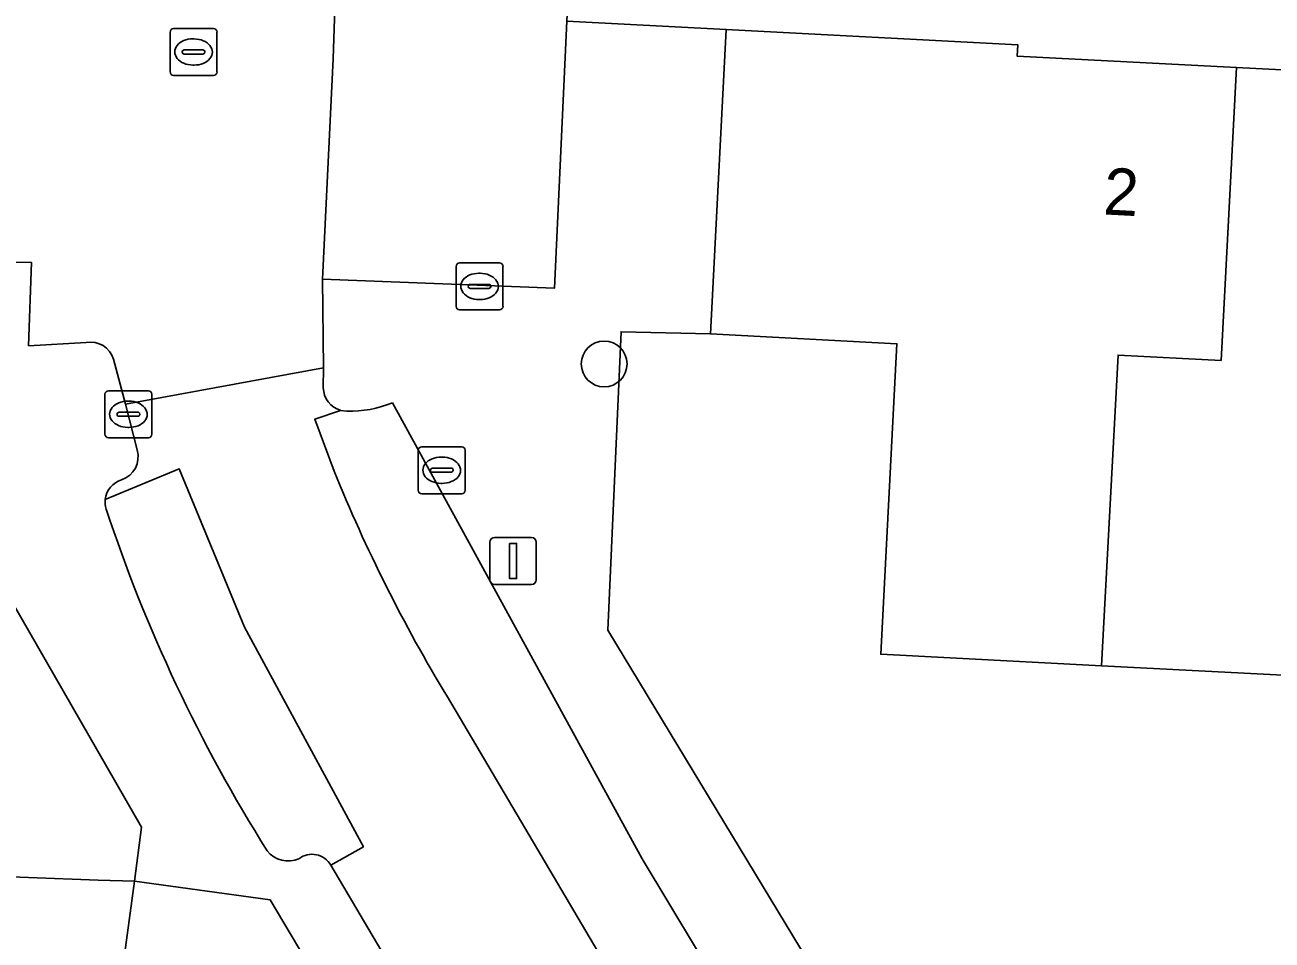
# Model space of a CAD drawing. Extents: x 162989 to 165008, y 383432 to 384338.
# Drawn here: x 164447.43 to 164474.03, y 383640.13 to 383659.67 of the extents above; entities that cross this region are included whole.
import ezdxf

# ---------------------------------------------------------------- set-up
doc = ezdxf.new("R2010")
doc.units = 0
for name, color, linetype in [('IMGEO_Boom', 7, 'Continuous'), ('IMGEO_Brandkraan', 7, 'Continuous'), ('IMGEO_Erf', 7, 'Continuous'), ('IMGEO_Groenvoorziening', 7, 'Continuous'), ('IMGEO_Kolk', 7, 'Continuous'), ('IMGEO_Lichtmast', 7, 'Continuous'), ('IMGEO_Pand', 7, 'Continuous'), ('IMGEO_Pand_nummerreeks', 7, 'Continuous'), ('IMGEO_Parkeervlak_open', 7, 'Continuous'), ('IMGEO_Rijbaan_lokaal_open', 7, 'Continuous'), ('IMGEO_Rioolput', 7, 'Continuous'), ('IMGEO_Voetpad_open', 7, 'Continuous')]:
    doc.layers.add(name, color=color, linetype=linetype)

msp = doc.modelspace()

# ---------------------------------------------------------------- linework, layer by layer
at = {"layer": 'IMGEO_Boom'}
msp.add_circle((164459.787, 383652.432), 0.489, dxfattribs=at)
at = {"layer": 'IMGEO_Brandkraan'}
for p, q in [((164456.628, 383653.661), (164456.628, 383654.513)), ((164456.703, 383654.587), (164457.555, 383654.587)), ((164457.629, 383654.513), (164457.629, 383653.661)), ((164457.116, 383654.367), (164457.141, 383654.367)), ((164456.887, 383654.081), (164456.887, 383654.093)), ((164457.325, 383654.044), (164456.927, 383654.044)), ((164456.93, 383654.13), (164457.328, 383654.13)), ((164457.371, 383654.093), (164457.371, 383654.081)), ((164457.139, 383653.807), (164457.114, 383653.807)), ((164457.555, 383653.587), (164456.703, 383653.587))]:
    msp.add_line(p, q, dxfattribs=at)
for points in [[(164456.628, 383653.661), (164456.628, 383654.513)], [(164456.703, 383654.587), (164457.555, 383654.587)], [(164457.629, 383654.513), (164457.629, 383653.661)], [(164457.555, 383653.587), (164456.703, 383653.587)]]:
    msp.add_lwpolyline(points, dxfattribs=at)
for centre, radius, start, end in [((164456.705, 383654.511), 0.0765, 91.552, 178.448), ((164456.705, 383654.511), 0.0765, 91.552, 178.448), ((164457.553, 383654.511), 0.0765, 1.552, 88.448), ((164457.553, 383654.511), 0.0765, 1.552, 88.448), ((164456.927, 383654.09), 0.0403, 85.8775, 175.7526), ((164456.924, 383654.08), 0.0366, 178.938, 274.7102), ((164457.328, 383654.087), 0.043, 264.8664, 352.4533), ((164457.332, 383654.092), 0.0386, 1.7309, 96.639), ((164456.705, 383653.663), 0.0765, 181.552, 268.448), ((164456.705, 383653.663), 0.0765, 181.552, 268.448), ((164457.553, 383653.663), 0.0765, 271.552, 358.448), ((164457.553, 383653.663), 0.0765, 271.552, 358.448)]:
    msp.add_arc(centre, radius, start, end, dxfattribs=at)
for centre, major_axis, ratio, start_param, end_param in [((164457.115, 383654.087), (-0.387, 0.002), 0.722429, 4.712389, 7.853982), ((164457.14, 383654.087), (-0.39, 0.002), 0.717154, 1.570796, 4.712389)]:
    msp.add_ellipse(centre, major_axis=major_axis, ratio=ratio, start_param=start_param, end_param=end_param, dxfattribs=at)
at = {"layer": 'IMGEO_Erf'}
for points in [[(164490.848, 383648.093), (164488.821, 383648.197), (164488.655, 383645.036), (164484.091, 383645.274), (164479.526, 383645.513), (164474.962, 383645.751), (164470.399, 383645.99), (164465.687, 383646.236), (164466.033, 383652.863), (164462.054, 383653.071), (164460.148, 383653.119), (164459.867, 383646.747), (164468.125, 383633.091)], [(164446.017, 383641.526), (164448.992, 383641.416), (164449.765, 383641.388), (164449.919, 383642.547), (164446.402, 383648.651)]]:
    msp.add_lwpolyline(points, dxfattribs=at)
at = {"layer": 'IMGEO_Groenvoorziening'}
msp.add_lwpolyline([(164448.824, 383637.975), (164448.313, 383638.842), (164449.521, 383639.554), (164449.765, 383641.388), (164448.992, 383641.416), (164446.017, 383641.526), (164444.613, 383641.587), (164444.455, 383638.392), (164446.81, 383638.275), (164446.472, 383631.437), (164446.293, 383628.307), (164446.273, 383627.973), (164456.673, 383627.538), (164456.703, 383629.199)], dxfattribs=at)
at = {"layer": 'IMGEO_Kolk'}
for p, q in [((164449.213, 383651.857), (164450.065, 383651.857)), ((164449.138, 383650.931), (164449.138, 383651.783)), ((164449.626, 383651.637), (164449.651, 383651.637)), ((164450.139, 383651.783), (164450.139, 383650.931)), ((164449.397, 383651.351), (164449.397, 383651.363)), ((164449.835, 383651.314), (164449.437, 383651.314)), ((164449.44, 383651.4), (164449.838, 383651.4)), ((164449.881, 383651.363), (164449.881, 383651.351)), ((164449.649, 383651.077), (164449.624, 383651.077)), ((164450.065, 383650.857), (164449.213, 383650.857)), ((164455.821, 383649.736), (164455.821, 383650.588)), ((164455.896, 383650.662), (164456.748, 383650.662)), ((164456.822, 383650.588), (164456.822, 383649.736)), ((164456.123, 383650.205), (164456.521, 383650.205)), ((164456.309, 383650.442), (164456.334, 383650.442)), ((164456.08, 383650.156), (164456.08, 383650.168)), ((164456.518, 383650.119), (164456.12, 383650.119)), ((164456.564, 383650.168), (164456.564, 383650.156)), ((164456.332, 383649.882), (164456.307, 383649.882)), ((164456.748, 383649.662), (164455.896, 383649.662))]:
    msp.add_line(p, q, dxfattribs=at)
for points in [[(164449.213, 383651.857), (164450.065, 383651.857)], [(164449.138, 383650.931), (164449.138, 383651.783)], [(164450.139, 383651.783), (164450.139, 383650.931)], [(164450.065, 383650.857), (164449.213, 383650.857)], [(164455.821, 383649.736), (164455.821, 383650.588)], [(164455.896, 383650.662), (164456.748, 383650.662)], [(164456.822, 383650.588), (164456.822, 383649.736)], [(164456.748, 383649.662), (164455.896, 383649.662)]]:
    msp.add_lwpolyline(points, dxfattribs=at)
for centre, radius, start, end in [((164449.215, 383651.781), 0.0765, 91.552, 178.448), ((164449.215, 383651.781), 0.0765, 91.552, 178.448), ((164450.063, 383651.781), 0.0765, 1.552, 88.448), ((164450.063, 383651.781), 0.0765, 1.552, 88.448), ((164449.437, 383651.36), 0.0403, 85.8775, 175.7526), ((164449.434, 383651.35), 0.0366, 178.938, 274.7102), ((164449.838, 383651.357), 0.043, 264.8664, 352.4533), ((164449.842, 383651.362), 0.0386, 1.7309, 96.639), ((164449.215, 383650.933), 0.0765, 181.552, 268.448), ((164449.215, 383650.933), 0.0765, 181.552, 268.448), ((164450.063, 383650.933), 0.0765, 271.552, 358.448), ((164450.063, 383650.933), 0.0765, 271.552, 358.448), ((164455.898, 383650.586), 0.0765, 91.552, 178.448), ((164455.898, 383650.586), 0.0765, 91.552, 178.448), ((164456.746, 383650.586), 0.0765, 1.552, 88.448), ((164456.746, 383650.586), 0.0765, 1.552, 88.448), ((164456.12, 383650.165), 0.0403, 85.8775, 175.7526), ((164456.525, 383650.167), 0.0386, 1.7309, 96.639), ((164456.117, 383650.155), 0.0366, 178.938, 274.7102), ((164456.521, 383650.162), 0.043, 264.8664, 352.4533), ((164455.898, 383649.738), 0.0765, 181.552, 268.448), ((164455.898, 383649.738), 0.0765, 181.552, 268.448), ((164456.746, 383649.738), 0.0765, 271.552, 358.448), ((164456.746, 383649.738), 0.0765, 271.552, 358.448)]:
    msp.add_arc(centre, radius, start, end, dxfattribs=at)
for centre, major_axis, ratio, start_param, end_param in [((164449.625, 383651.357), (-0.387, 0.002), 0.722429, 4.712389, 7.853982), ((164449.65, 383651.357), (-0.39, 0.002), 0.717154, 1.570796, 4.712389), ((164456.308, 383650.162), (-0.387, 0.002), 0.722429, 4.712389, 7.853982), ((164456.333, 383650.162), (-0.39, 0.002), 0.717154, 1.570796, 4.712389)]:
    msp.add_ellipse(centre, major_axis=major_axis, ratio=ratio, start_param=start_param, end_param=end_param, dxfattribs=at)
at = {"layer": 'IMGEO_Lichtmast'}
for p, q in [((164457.35, 383647.825), (164457.35, 383648.625)), ((164457.35, 383648.625), (164457.35, 383647.825)), ((164457.45, 383648.725), (164458.24, 383648.725)), ((164458.24, 383648.725), (164457.45, 383648.725)), ((164458.34, 383648.625), (164458.34, 383647.825)), ((164458.34, 383647.825), (164458.34, 383648.625)), ((164458.24, 383647.725), (164457.45, 383647.725)), ((164457.45, 383647.725), (164458.24, 383647.725))]:
    msp.add_line(p, q, dxfattribs=at)
msp.add_lwpolyline([(164457.77, 383648.6), (164457.92, 383648.6), (164457.92, 383647.85), (164457.77, 383647.85), (164457.77, 383648.6)], dxfattribs=at)
for centre, start, end in [((164457.45, 383648.625), 90, 180), ((164457.45, 383648.625), 90, 180), ((164458.24, 383648.625), 0, 90), ((164458.24, 383648.625), 360, 90), ((164457.45, 383647.825), 180, 270), ((164457.45, 383647.825), 180, 270), ((164458.24, 383647.825), 270, 0), ((164458.24, 383647.825), 270, 0)]:
    msp.add_arc(centre, 0.1, start, end, dxfattribs=at)
at = {"layer": 'IMGEO_Pand'}
for points in [[(164470.399, 383645.99), (164470.749, 383652.622), (164472.946, 383652.506), (164473.276, 383658.759), (164468.595, 383659.004), (164468.608, 383659.244), (164462.393, 383659.568), (164462.054, 383653.071), (164466.033, 383652.863), (164465.687, 383646.236)], [(164474.962, 383645.751), (164475.313, 383652.387), (164477.51, 383652.271), (164477.84, 383658.521), (164473.276, 383658.759), (164472.946, 383652.506), (164470.749, 383652.622), (164470.399, 383645.99)]]:
    msp.add_lwpolyline(points, close=True, dxfattribs=at)
at = {"layer": 'IMGEO_Parkeervlak_open'}
for points in [[(164454.122, 383662.373), (164454.005, 383658.942), (164453.782, 383654.244), (164458.728, 383654.049), (164458.992, 383659.745)], [(164469.069, 383627.178), (164469.277, 383627.427), (164460.596, 383641.871), (164455.269, 383651.604)], [(164454.299, 383651.424), (164454.166, 383651.441), (164453.615, 383651.25), (164454.028, 383650.145)], [(164453.957, 383641.735), (164454.651, 383642.127), (164452.118, 383646.81), (164450.724, 383650.191), (164449.145, 383649.539)], [(164456.442, 383645.329), (164466.694, 383627.959), (164467.073, 383627.317), (164467.909, 383625.9), (164468.909, 383626.484)], [(164452.665, 383640.991), (164449.765, 383641.388), (164449.521, 383639.554), (164448.313, 383638.842), (164448.824, 383637.975), (164451.507, 383633.425), (164451.025, 383633.132), (164450.793, 383632.991), (164453.45, 383628.616), (164453.65, 383628.733), (164455.945, 383630.07), (164456.081, 383630.149)], [(164456.226, 383630.207), (164458.333, 383631.452), (164452.665, 383640.991)]]:
    msp.add_lwpolyline(points, dxfattribs=at)
for centre, radius, start, end in [((164454.37, 383653.743), 2.32, 268.2351, 292.7902), ((164485.029, 383662.671), 33.436, 202.0014, 211.2429), ((164449.623, 383649.483), 0.481, 173.2975, 197.9012), ((164480.645, 383659.696), 33.141, 198.2187, 212.1903), ((164453.045, 383642.385), 0.564, 217.6152, 294.2727), ((164453.557, 383641.501), 0.464, 30.3266, 127.0535)]:
    msp.add_arc(centre, radius, start, end, dxfattribs=at)
at = {"layer": 'IMGEO_Rijbaan_lokaal_open'}
for points in [[(164454.005, 383658.942), (164454.122, 383662.373), (164454.132, 383662.728), (164449.027, 383662.918), (164449.004, 383662.658)], [(164448.477, 383662.212), (164446.985, 383662.293), (164446.779, 383654.601), (164447.571, 383654.599), (164447.508, 383652.821), (164448.737, 383652.888)], [(164449.32, 383652.531), (164449.58, 383651.57), (164453.797, 383652.345), (164453.782, 383654.244), (164454.005, 383658.942)], [(164453.796, 383651.924), (164453.797, 383652.345), (164449.58, 383651.57), (164449.825, 383650.595)], [(164454.028, 383650.145), (164453.615, 383651.25), (164454.166, 383651.441)], [(164449.145, 383649.539), (164450.724, 383650.191), (164452.118, 383646.81), (164454.651, 383642.127), (164453.957, 383641.735), (164463.321, 383625.868), (164466.694, 383627.959), (164456.442, 383645.329)]]:
    msp.add_lwpolyline(points, dxfattribs=at)
for centre, radius, start, end in [((164448.83, 383652.385), 0.512, 16.6206, 100.417), ((164454.305, 383651.931), 0.509, 180.7529, 254.1547), ((164449.323, 383650.451), 0.523, 288.791, 16.0176), ((164449.632, 383649.487), 0.49, 106.7202, 173.9124), ((164485.029, 383662.671), 33.436, 202.0014, 211.2429)]:
    msp.add_arc(centre, radius, start, end, dxfattribs=at)
at = {"layer": 'IMGEO_Rioolput'}
for p, q in [((164450.527, 383658.664), (164450.527, 383659.516)), ((164450.602, 383659.59), (164451.454, 383659.59)), ((164451.528, 383659.516), (164451.528, 383658.664)), ((164451.015, 383659.37), (164451.04, 383659.37)), ((164450.786, 383659.084), (164450.786, 383659.096)), ((164451.224, 383659.047), (164450.826, 383659.047)), ((164450.829, 383659.133), (164451.227, 383659.133)), ((164451.27, 383659.096), (164451.27, 383659.084)), ((164451.038, 383658.81), (164451.013, 383658.81)), ((164451.454, 383658.59), (164450.602, 383658.59))]:
    msp.add_line(p, q, dxfattribs=at)
for points in [[(164450.527, 383658.664), (164450.527, 383659.516)], [(164450.602, 383659.59), (164451.454, 383659.59)], [(164451.528, 383659.516), (164451.528, 383658.664)], [(164451.454, 383658.59), (164450.602, 383658.59)]]:
    msp.add_lwpolyline(points, dxfattribs=at)
for centre, radius, start, end in [((164450.604, 383659.514), 0.0765, 91.552, 178.448), ((164450.604, 383659.514), 0.0765, 91.552, 178.448), ((164451.452, 383659.514), 0.0765, 1.552, 88.448), ((164451.452, 383659.514), 0.0765, 1.552, 88.448), ((164450.826, 383659.093), 0.0403, 85.8775, 175.7526), ((164450.823, 383659.083), 0.0366, 178.938, 274.7102), ((164451.227, 383659.09), 0.043, 264.8664, 352.4533), ((164451.231, 383659.095), 0.0386, 1.7309, 96.639), ((164450.604, 383658.666), 0.0765, 181.552, 268.448), ((164450.604, 383658.666), 0.0765, 181.552, 268.448), ((164451.452, 383658.666), 0.0765, 271.552, 358.448), ((164451.452, 383658.666), 0.0765, 271.552, 358.448)]:
    msp.add_arc(centre, radius, start, end, dxfattribs=at)
for centre, major_axis, ratio, start_param, end_param in [((164451.014, 383659.09), (-0.387, 0.002), 0.722429, 4.712389, 7.853982), ((164451.039, 383659.09), (-0.39, 0.002), 0.717154, 1.570796, 4.712389)]:
    msp.add_ellipse(centre, major_axis=major_axis, ratio=ratio, start_param=start_param, end_param=end_param, dxfattribs=at)
at = {"layer": 'IMGEO_Voetpad_open'}
for points in [[(164493.26, 383668.763), (164483.694, 383669.149), (164480.39, 383669.304), (164477.087, 383669.459), (164477.272, 383673.411), (164462.753, 383674.265), (164458.084, 383674.483), (164457.962, 383672.272), (164460.167, 383672.176), (164459.737, 383663.541), (164457.526, 383663.661), (164457.432, 383661.812), (164459.085, 383661.755), (164458.992, 383659.745), (164462.393, 383659.568), (164468.608, 383659.244), (164468.595, 383659.004), (164473.276, 383658.759), (164477.84, 383658.521), (164482.404, 383658.282), (164486.967, 383658.044), (164491.353, 383657.815)], [(164448.737, 383652.888), (164447.508, 383652.821), (164447.571, 383654.599), (164446.779, 383654.601), (164446.985, 383662.293), (164448.477, 383662.212)], [(164460.148, 383653.119), (164462.054, 383653.071), (164462.393, 383659.568), (164458.992, 383659.745), (164458.728, 383654.049), (164453.782, 383654.244), (164453.797, 383652.345), (164453.796, 383651.924)], [(164383.38, 383627.887), (164384.934, 383656.853), (164406.404, 383655.746), (164406.322, 383651.856), (164419.699, 383651.148), (164421.132, 383652.779), (164421.285, 383655.875), (164424.653, 383655.708), (164425.889, 383655.632), (164429.168, 383655.47), (164432.445, 383655.309), (164432.403, 383654.461), (164437.222, 383654.242), (164437.263, 383655.077), (164440.579, 383654.913), (164443.896, 383654.749), (164443.733, 383651.45), (164445.202, 383651.285), (164445.053, 383648.716), (164446.402, 383648.651), (164449.919, 383642.547), (164449.765, 383641.388), (164452.665, 383640.991), (164458.333, 383631.452)], [(164476.307, 383613.964), (164476.823, 383613.115), (164479.05, 383614.403), (164478.154, 383615.778), (164468.125, 383633.091), (164459.867, 383646.747), (164460.148, 383653.119)], [(164449.825, 383650.595), (164449.58, 383651.57), (164449.32, 383652.531)], [(164455.269, 383651.604), (164460.596, 383641.871), (164469.277, 383627.427), (164469.069, 383627.178)], [(164454.166, 383651.441), (164454.299, 383651.424)], [(164464.946, 383623.114), (164463.707, 383625.214), (164463.321, 383625.868), (164453.957, 383641.735)]]:
    msp.add_lwpolyline(points, dxfattribs=at)
for centre, radius, start, end in [((164448.83, 383652.385), 0.512, 16.6206, 100.417), ((164454.305, 383651.931), 0.509, 180.7529, 254.1547), ((164454.37, 383653.743), 2.32, 268.2351, 292.7902), ((164449.323, 383650.451), 0.523, 288.791, 16.0176), ((164449.632, 383649.487), 0.49, 106.7202, 173.9124), ((164449.623, 383649.483), 0.481, 173.2975, 197.9012), ((164480.645, 383659.696), 33.141, 198.2187, 212.1903), ((164453.045, 383642.385), 0.564, 217.6152, 294.2727), ((164453.557, 383641.501), 0.464, 30.3266, 127.0535)]:
    msp.add_arc(centre, radius, start, end, dxfattribs=at)

# ---------------------------------------------------------------- texts
at = {"layer": 'IMGEO_Pand_nummerreeks'}
msp.add_text('2', height=1, rotation=357.009, dxfattribs=at).set_placement((164470.422, 383655.624))

doc.saveas('drawing.dxf')
